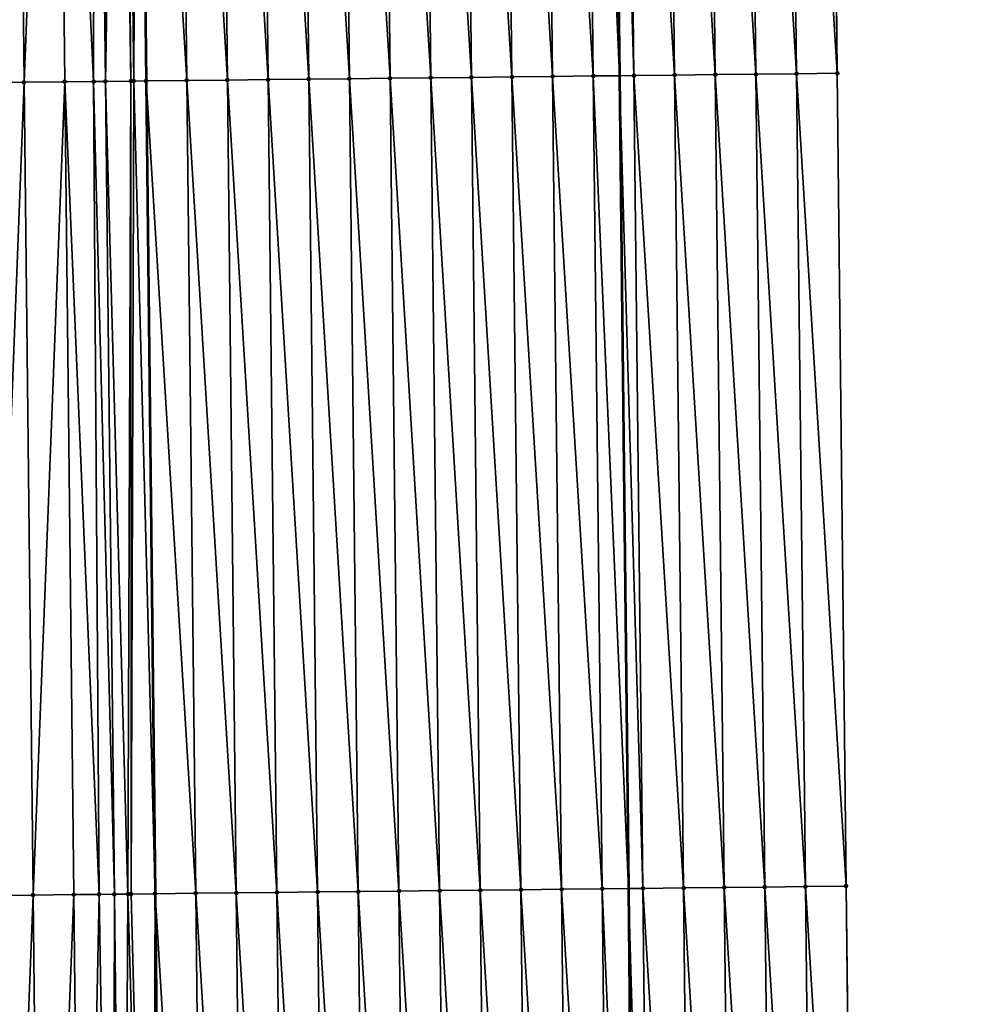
# Model space of a CAD drawing. Header units: feet. Extents: x 2007189 to 2022806, y 818621 to 837694.
# Tile 460 of 656: x 2011362 to 2011385, y 830324 to 830349. Entities that reach past the tile are written whole.
import ezdxf

# ---------------------------------------------------------------- set-up
doc = ezdxf.new("R2010")
doc.units = ezdxf.units.FT
doc.header["$MEASUREMENT"] = 0
for name, color, linetype, lineweight in [('EP_Travel Lane', 172, 'Continuous', 53), ('Road Shots', 141, 'Continuous', 100), ('Road X-Section', 40, 'Continuous', 13), ('STRIPING', 60, 'Continuous', 53)]:
    doc.layers.add(name, color=color, linetype=linetype, lineweight=lineweight)
doc.layers.add('I-77-MM17-21_SB-Surface-Border', color=7, linetype='Continuous')
doc.layers.add('I-77-MM17-21_SB-Surface-TIN', color=7, linetype='Continuous')

msp = doc.modelspace()

# ---------------------------------------------------------------- linework, layer by layer
at = {"layer": 'EP_Travel Lane'}
msp.add_polyline3d([(2011376.286244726, 830407.2611380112, 325.4877059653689), (2011376.50957257, 830387.2626822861, 325.3778508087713), (2011376.732900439, 830367.2642242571, 325.2683827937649), (2011376.956227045, 830347.2658793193, 325.1404203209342), (2011377.179553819, 830327.2675193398, 325.0149177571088), (2011377.402881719, 830307.2690585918, 324.9058943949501), (2011377.626206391, 830287.270886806, 324.7496155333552), (2011377.848202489, 830267.2633282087, 324.643390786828), (2011378.063603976, 830247.2648825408, 324.5170936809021), (2011378.27900495, 830227.2664844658, 324.3826531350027), (2011378.494408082, 830207.2678860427, 324.2824937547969), (2011378.709811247, 830187.269284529, 324.1828522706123), (2011378.925213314, 830167.2707849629, 324.0657776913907), (2011379.140614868, 830147.2723330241, 323.9405536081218), (2011379.356016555, 830127.2738687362, 323.817464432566), (2011379.571418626, 830107.2753688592, 323.7004320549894), (2011379.786820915, 830087.2768486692, 323.5868863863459), (2011380.005694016, 830067.2992518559, 323.4600912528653), (2011380.241656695, 830047.3009899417, 323.3412285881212), (2011380.477620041, 830027.3026715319, 323.2306781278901)], dxfattribs=at)
at = {"layer": 'I-77-MM17-21_SB-Surface-Border', "color": 3, "linetype": 'Continuous', "lineweight": -3}
msp.add_polyline3d([(2011381.657866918, 830407.3211415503, 325.3017839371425), (2011381.877026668, 830387.3226076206, 325.1972433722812), (2011382.096185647, 830367.3241439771, 325.0812231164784), (2011382.31534419, 830347.325720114, 324.9586972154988), (2011382.534502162, 830327.3273483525, 324.8276510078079), (2011382.753661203, 830307.3288790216, 324.7125607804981), (2011382.972818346, 830287.3305828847, 324.5691473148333), (2011383.189700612, 830267.3194933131, 324.4453421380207), (2011383.395649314, 830247.3208720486, 324.3324328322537), (2011383.601598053, 830227.3222472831, 324.2201226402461), (2011383.807547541, 830207.3235497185, 324.1202689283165), (2011383.013551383, 830187.3144252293, 324.0425291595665), (2011384.219444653, 830167.3263356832, 323.8895598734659), (2011384.425393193, 830147.3277301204, 323.7739639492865), (2011384.631340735, 830127.3292215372, 323.641804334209), (2011384.837288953, 830107.3306473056, 323.5208322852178), (2011385.043238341, 830087.3319594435, 323.4193183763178), (2011385.254342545, 830067.3622959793, 323.2959743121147), (2011385.490305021, 830047.3641058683, 323.1665361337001), (2011384.726341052, 830027.3537825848, 323.0864021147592)], dxfattribs=at)
at = {"layer": 'I-77-MM17-21_SB-Surface-TIN', "color": 128, "linetype": 'Continuous', "lineweight": -3}
for points in [[(2011370.316082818, 830347.1925688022, 325.2291385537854), (2011370.096924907, 830367.1909349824, 325.3610975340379), (2011369.09698563, 830367.1799146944, 325.3712621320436)], [(2011371.316021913, 830347.2036056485, 325.2162660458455), (2011371.096864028, 830367.2019694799, 325.3486091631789), (2011370.096924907, 830367.1909349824, 325.3610975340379)], [(2011370.316082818, 830347.1925688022, 325.2291385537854), (2011371.316021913, 830347.2036056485, 325.2162660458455), (2011370.096924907, 830367.1909349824, 325.3610975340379)], [(2011372.31596119, 830347.2146259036, 325.2061068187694), (2011372.096803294, 830367.2129907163, 325.3382894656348), (2011371.096864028, 830367.2019694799, 325.3486091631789)], [(2011371.316021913, 830347.2036056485, 325.2162660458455), (2011372.31596119, 830347.2146259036, 325.2061068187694), (2011371.096864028, 830367.2019694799, 325.3486091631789)], [(2011373.315900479, 830347.225645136, 325.1961148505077), (2011373.096742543, 830367.2240136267, 325.3276960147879), (2011372.096803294, 830367.2129907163, 325.3382894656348)], [(2011372.31596119, 830347.2146259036, 325.2061068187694), (2011373.315900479, 830347.225645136, 325.1961148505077), (2011372.096803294, 830367.2129907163, 325.3382894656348)], [(2011374.3158396, 830347.2366796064, 325.1836309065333), (2011374.096681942, 830367.2350227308, 325.3193603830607), (2011373.096742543, 830367.2240136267, 325.3276960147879)], [(2011373.315900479, 830347.225645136, 325.1961148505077), (2011374.3158396, 830347.2366796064, 325.1836309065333), (2011373.096742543, 830367.2240136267, 325.3276960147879)], [(2011375.315778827, 830347.247704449, 325.1727214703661), (2011375.096620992, 830367.2460636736, 325.3058179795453), (2011374.096681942, 830367.2350227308, 325.3193603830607)], [(2011374.3158396, 830347.2366796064, 325.1836309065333), (2011375.315778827, 830347.247704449, 325.1727214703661), (2011374.096681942, 830367.2350227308, 325.3193603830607)], [(2011376.315717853, 830347.2587476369, 325.1588119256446), (2011376.096559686, 830367.2571371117, 325.2869614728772), (2011375.096620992, 830367.2460636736, 325.3058179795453)], [(2011375.315778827, 830347.247704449, 325.1727214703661), (2011376.315717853, 830347.2587476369, 325.1588119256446), (2011375.096620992, 830367.2460636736, 325.3058179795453)], [(2011376.096559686, 830367.2571371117, 325.2869614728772), (2011376.956227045, 830347.2658793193, 325.1404203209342), (2011376.732900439, 830367.2642242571, 325.2683827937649)], [(2011376.315717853, 830347.2587476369, 325.1588119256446), (2011376.956227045, 830347.2658793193, 325.1404203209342), (2011376.096559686, 830367.2571371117, 325.2869614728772)], [(2011377.315655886, 830347.2698813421, 325.1300996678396), (2011377.096497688, 830367.2682737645, 325.2577671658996), (2011376.732900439, 830367.2642242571, 325.2683827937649)], [(2011377.315655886, 830347.2698813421, 325.1300996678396), (2011376.732900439, 830367.2642242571, 325.2683827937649), (2011376.956227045, 830347.2658793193, 325.1404203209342)], [(2011378.315594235, 830347.2809863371, 325.1060825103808), (2011378.096435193, 830367.2794557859, 325.2211535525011), (2011377.096497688, 830367.2682737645, 325.2577671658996)], [(2011377.315655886, 830347.2698813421, 325.1300996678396), (2011378.315594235, 830347.2809863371, 325.1060825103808), (2011377.096497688, 830367.2682737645, 325.2577671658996)], [(2011379.315532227, 830347.2921238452, 325.0767483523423), (2011379.096373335, 830367.2905795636, 325.1940647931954), (2011378.096435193, 830367.2794557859, 325.2211535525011)], [(2011378.315594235, 830347.2809863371, 325.1060825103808), (2011379.315532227, 830347.2921238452, 325.0767483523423), (2011378.096435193, 830367.2794557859, 325.2211535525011)], [(2011380.315469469, 830347.3033298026, 325.0362203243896), (2011380.096311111, 830367.3017367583, 325.1615111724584), (2011379.096373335, 830367.2905795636, 325.1940647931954)], [(2011379.315532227, 830347.2921238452, 325.0767483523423), (2011380.315469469, 830347.3033298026, 325.0362203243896), (2011379.096373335, 830367.2905795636, 325.1940647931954)], [(2011381.315406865, 830347.3145216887, 324.9979934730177), (2011381.096248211, 830367.312955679, 325.1188631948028), (2011380.096311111, 830367.3017367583, 325.1615111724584)], [(2011380.315469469, 830347.3033298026, 325.0362203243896), (2011381.315406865, 830347.3145216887, 324.9979934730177), (2011380.096311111, 830367.3017367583, 325.1615111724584)], [(2011382.31534419, 830347.325720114, 324.9586972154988), (2011382.096185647, 830367.3241439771, 325.0812231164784), (2011381.096248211, 830367.312955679, 325.1188631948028)], [(2011381.315406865, 830347.3145216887, 324.9979934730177), (2011382.31534419, 830347.325720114, 324.9586972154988), (2011381.096248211, 830367.312955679, 325.1188631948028)], [(2011361.31662401, 830347.0938714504, 325.241266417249), (2011362.316565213, 830347.1047159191, 325.2598543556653), (2011362.097407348, 830367.1030779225, 325.392496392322)], [(2011362.316565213, 830347.1047159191, 325.2598543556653), (2011363.09734864, 830367.1139143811, 325.4123942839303), (2011362.097407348, 830367.1030779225, 325.392496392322)], [(2011362.316565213, 830347.1047159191, 325.2598543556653), (2011363.31650656, 830347.1155473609, 325.2805726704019), (2011363.09734864, 830367.1139143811, 325.4123942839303)], [(2011364.025758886, 830347.1232408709, 325.293496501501), (2011364.069277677, 830367.1244682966, 325.4282962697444), (2011363.09734864, 830367.1139143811, 325.4123942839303)], [(2011363.31650656, 830347.1155473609, 325.2805726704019), (2011364.025758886, 830347.1232408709, 325.293496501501), (2011363.09734864, 830367.1139143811, 325.4123942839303)], [(2011364.025758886, 830347.1232408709, 325.293496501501), (2011364.316447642, 830347.1264028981, 325.2973505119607), (2011364.069277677, 830367.1244682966, 325.4282962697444)], [(2011364.316447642, 830347.1264028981, 325.2973505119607), (2011364.097289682, 830367.124773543, 325.4285793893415), (2011364.069277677, 830367.1244682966, 325.4282962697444)], [(2011364.316447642, 830347.1264028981, 325.2973505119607), (2011364.649909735, 830367.1308079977, 325.4321101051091), (2011364.097289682, 830367.124773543, 325.4285793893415)], [(2011364.316447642, 830347.1264028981, 325.2973505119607), (2011364.942180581, 830347.1332352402, 325.3014276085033), (2011364.649909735, 830367.1308079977, 325.4321101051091)], [(2011364.942180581, 830347.1332352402, 325.3014276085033), (2011364.763141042, 830367.1320479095, 325.4322681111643), (2011364.649909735, 830367.1308079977, 325.4321101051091)], [(2011365.012652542, 830347.134007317, 325.3014620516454), (2011365.097222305, 830367.135713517, 325.4315353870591), (2011364.763141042, 830367.1320479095, 325.4322681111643)], [(2011364.942180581, 830347.1332352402, 325.3014276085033), (2011365.012652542, 830347.134007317, 325.3014620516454), (2011364.763141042, 830367.1320479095, 325.4322681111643)], [(2011365.012652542, 830347.134007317, 325.3014620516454), (2011365.316380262, 830347.1373431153, 325.3002667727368), (2011365.097222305, 830367.135713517, 325.4315353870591)], [(2011366.316326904, 830347.1483787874, 325.2875998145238), (2011366.097169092, 830367.1467359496, 325.4210335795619), (2011365.097222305, 830367.135713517, 325.4315353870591)], [(2011366.316326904, 830347.1483787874, 325.2875998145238), (2011365.097222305, 830367.135713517, 325.4315353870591), (2011365.316380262, 830347.1373431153, 325.3002667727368)], [(2011367.316265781, 830347.1594355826, 325.2714650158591), (2011367.097107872, 830367.1578015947, 325.4034515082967), (2011366.097169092, 830367.1467359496, 325.4210335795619)], [(2011366.316326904, 830347.1483787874, 325.2875998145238), (2011367.316265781, 830347.1594355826, 325.2714650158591), (2011366.097169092, 830367.1467359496, 325.4210335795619)], [(2011368.316204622, 830347.1704956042, 325.2548025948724), (2011368.09704661, 830367.1688710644, 325.3852439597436), (2011367.097107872, 830367.1578015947, 325.4034515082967)], [(2011367.316265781, 830347.1594355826, 325.2714650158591), (2011368.316204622, 830347.1704956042, 325.2548025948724), (2011367.097107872, 830367.1578015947, 325.4034515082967)], [(2011369.316143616, 830347.1815417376, 325.2404113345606), (2011369.09698563, 830367.1799146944, 325.3712621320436), (2011368.09704661, 830367.1688710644, 325.3852439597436)], [(2011368.316204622, 830347.1704956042, 325.2548025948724), (2011369.316143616, 830347.1815417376, 325.2404113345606), (2011368.09704661, 830367.1688710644, 325.3852439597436)], [(2011369.316143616, 830347.1815417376, 325.2404113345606), (2011370.316082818, 830347.1925688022, 325.2291385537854), (2011369.09698563, 830367.1799146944, 325.3712621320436)], [(2011382.534502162, 830327.3273483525, 324.8276510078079), (2011382.31534419, 830347.325720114, 324.9586972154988), (2011381.315406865, 830347.3145216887, 324.9979934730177)], [(2011361.535782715, 830327.0954328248, 325.1211547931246), (2011362.316565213, 830347.1047159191, 325.2598543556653), (2011361.31662401, 830347.0938714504, 325.241266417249)], [(2011361.535782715, 830327.0954328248, 325.1211547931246), (2011362.535723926, 830327.1062765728, 325.1398605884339), (2011362.316565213, 830347.1047159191, 325.2598543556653)], [(2011362.535723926, 830327.1062765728, 325.1398605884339), (2011363.31650656, 830347.1155473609, 325.2805726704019), (2011362.316565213, 830347.1047159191, 325.2598543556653)], [(2011362.535723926, 830327.1062765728, 325.1398605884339), (2011363.53566515, 830327.1171192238, 325.1587458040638), (2011363.31650656, 830347.1155473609, 325.2805726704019)], [(2011364.161176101, 830327.1239110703, 325.1690467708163), (2011364.025758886, 830347.1232408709, 325.293496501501), (2011363.31650656, 830347.1155473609, 325.2805726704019)], [(2011363.53566515, 830327.1171192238, 325.1587458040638), (2011364.161176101, 830327.1239110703, 325.1690467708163), (2011363.31650656, 830347.1155473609, 325.2805726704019)], [(2011364.535606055, 830327.1279909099, 325.1728827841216), (2011364.316447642, 830347.1264028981, 325.2973505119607), (2011364.025758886, 830347.1232408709, 325.293496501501)], [(2011364.161176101, 830327.1239110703, 325.1690467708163), (2011364.535606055, 830327.1279909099, 325.1728827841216), (2011364.025758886, 830347.1232408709, 325.293496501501)], [(2011364.867705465, 830327.1316209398, 325.1744162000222), (2011364.942180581, 830347.1332352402, 325.3014276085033), (2011364.316447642, 830347.1264028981, 325.2973505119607)], [(2011364.535606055, 830327.1279909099, 325.1728827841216), (2011364.867705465, 830327.1316209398, 325.1744162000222), (2011364.316447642, 830347.1264028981, 325.2973505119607)], [(2011364.867705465, 830327.1316209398, 325.1744162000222), (2011364.948748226, 830327.1325083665, 325.174531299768), (2011364.942180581, 830347.1332352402, 325.3014276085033)], [(2011364.948748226, 830327.1325083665, 325.174531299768), (2011365.012652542, 830347.134007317, 325.3014620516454), (2011364.942180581, 830347.1332352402, 325.3014276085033)], [(2011364.948748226, 830327.1325083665, 325.174531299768), (2011365.535538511, 830327.1389461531, 325.1733417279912), (2011365.012652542, 830347.134007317, 325.3014620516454)], [(2011365.012652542, 830347.134007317, 325.3014620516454), (2011365.535538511, 830327.1389461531, 325.1733417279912), (2011365.316380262, 830347.1373431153, 325.3002667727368)], [(2011366.535485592, 830327.1499416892, 325.1672384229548), (2011366.316326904, 830347.1483787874, 325.2875998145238), (2011365.316380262, 830347.1373431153, 325.3002667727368)], [(2011366.535485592, 830327.1499416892, 325.1672384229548), (2011365.316380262, 830347.1373431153, 325.3002667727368), (2011365.535538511, 830327.1389461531, 325.1733417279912)], [(2011367.535424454, 830327.1609998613, 325.1508784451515), (2011367.316265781, 830347.1594355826, 325.2714650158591), (2011366.316326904, 830347.1483787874, 325.2875998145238)], [(2011366.535485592, 830327.1499416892, 325.1672384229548), (2011367.535424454, 830327.1609998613, 325.1508784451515), (2011366.316326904, 830347.1483787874, 325.2875998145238)], [(2011368.535363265, 830327.172062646, 325.1337641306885), (2011368.316204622, 830347.1704956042, 325.2548025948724), (2011367.316265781, 830347.1594355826, 325.2714650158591)], [(2011367.535424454, 830327.1609998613, 325.1508784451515), (2011368.535363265, 830327.172062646, 325.1337641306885), (2011367.316265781, 830347.1594355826, 325.2714650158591)], [(2011369.535302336, 830327.1831016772, 325.1205343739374), (2011369.316143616, 830347.1815417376, 325.2404113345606), (2011368.316204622, 830347.1704956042, 325.2548025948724)], [(2011368.535363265, 830327.172062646, 325.1337641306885), (2011369.535302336, 830327.1831016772, 325.1205343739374), (2011368.316204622, 830347.1704956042, 325.2548025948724)], [(2011370.535241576, 830327.194125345, 325.1098170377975), (2011370.316082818, 830347.1925688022, 325.2291385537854), (2011369.316143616, 830347.1815417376, 325.2404113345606)], [(2011369.535302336, 830327.1831016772, 325.1205343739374), (2011370.535241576, 830327.194125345, 325.1098170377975), (2011369.316143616, 830347.1815417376, 325.2404113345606)], [(2011371.535180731, 830327.2051567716, 325.0978308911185), (2011371.316021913, 830347.2036056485, 325.2162660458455), (2011370.316082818, 830347.1925688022, 325.2291385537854)], [(2011370.535241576, 830327.194125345, 325.1098170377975), (2011371.535180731, 830327.2051567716, 325.0978308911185), (2011370.316082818, 830347.1925688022, 325.2291385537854)], [(2011372.53511998, 830327.2161796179, 325.0872478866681), (2011372.31596119, 830347.2146259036, 325.2061068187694), (2011371.316021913, 830347.2036056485, 325.2162660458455)], [(2011371.535180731, 830327.2051567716, 325.0978308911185), (2011372.53511998, 830327.2161796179, 325.0872478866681), (2011371.316021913, 830347.2036056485, 325.2162660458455)], [(2011373.53505926, 830327.2271995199, 325.0771464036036), (2011373.315900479, 830347.225645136, 325.1961148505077), (2011372.31596119, 830347.2146259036, 325.2061068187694)], [(2011372.53511998, 830327.2161796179, 325.0872478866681), (2011373.53505926, 830327.2271995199, 325.0771464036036), (2011372.31596119, 830347.2146259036, 325.2061068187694)], [(2011374.534998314, 830327.2382402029, 325.0636465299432), (2011374.3158396, 830347.2366796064, 325.1836309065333), (2011373.315900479, 830347.225645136, 325.1961148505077)], [(2011373.53505926, 830327.2271995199, 325.0771464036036), (2011374.534998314, 830327.2382402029, 325.0636465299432), (2011373.315900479, 830347.225645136, 325.1961148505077)], [(2011375.534937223, 830327.2492940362, 325.0479960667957), (2011375.315778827, 830347.247704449, 325.1727214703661), (2011374.3158396, 830347.2366796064, 325.1836309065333)], [(2011374.534998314, 830327.2382402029, 325.0636465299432), (2011375.534937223, 830327.2492940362, 325.0479960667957), (2011374.3158396, 830347.2366796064, 325.1836309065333)], [(2011376.534875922, 830327.2603670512, 325.0292087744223), (2011376.315717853, 830347.2587476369, 325.1588119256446), (2011375.315778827, 830347.247704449, 325.1727214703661)], [(2011375.534937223, 830327.2492940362, 325.0479960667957), (2011376.534875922, 830327.2603670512, 325.0292087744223), (2011375.315778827, 830347.247704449, 325.1727214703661)], [(2011376.315717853, 830347.2587476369, 325.1588119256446), (2011377.179553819, 830327.2675193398, 325.0149177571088), (2011376.956227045, 830347.2658793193, 325.1404203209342)], [(2011376.534875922, 830327.2603670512, 325.0292087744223), (2011377.179553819, 830327.2675193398, 325.0149177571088), (2011376.315717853, 830347.2587476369, 325.1588119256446)], [(2011377.534814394, 830327.2714607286, 325.007042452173), (2011377.315655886, 830347.2698813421, 325.1300996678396), (2011376.956227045, 830347.2658793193, 325.1404203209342)], [(2011377.534814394, 830327.2714607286, 325.007042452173), (2011376.956227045, 830347.2658793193, 325.1404203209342), (2011377.179553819, 830327.2675193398, 325.0149177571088)], [(2011378.534751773, 830327.2826541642, 324.9685621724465), (2011378.315594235, 830347.2809863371, 325.1060825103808), (2011377.315655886, 830347.2698813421, 325.1300996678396)], [(2011377.534814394, 830327.2714607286, 325.007042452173), (2011378.534751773, 830327.2826541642, 324.9685621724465), (2011377.315655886, 830347.2698813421, 325.1300996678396)], [(2011379.534689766, 830327.29379161, 324.9392381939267), (2011379.315532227, 830347.2921238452, 325.0767483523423), (2011378.315594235, 830347.2809863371, 325.1060825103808)], [(2011378.534751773, 830327.2826541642, 324.9685621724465), (2011379.534689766, 830327.29379161, 324.9392381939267), (2011378.315594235, 830347.2809863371, 325.1060825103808)], [(2011380.534627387, 830327.3049629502, 324.9043713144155), (2011380.315469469, 830347.3033298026, 325.0362203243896), (2011379.315532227, 830347.2921238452, 325.0767483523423)], [(2011379.534689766, 830327.29379161, 324.9392381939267), (2011380.534627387, 830327.3049629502, 324.9043713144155), (2011379.315532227, 830347.2921238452, 325.0767483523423)], [(2011381.534564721, 830327.316160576, 324.8652058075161), (2011381.315406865, 830347.3145216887, 324.9979934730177), (2011380.315469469, 830347.3033298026, 325.0362203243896)], [(2011380.534627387, 830327.3049629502, 324.9043713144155), (2011381.534564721, 830327.316160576, 324.8652058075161), (2011380.315469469, 830347.3033298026, 325.0362203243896)], [(2011381.534564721, 830327.316160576, 324.8652058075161), (2011382.534502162, 830327.3273483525, 324.8276510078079), (2011381.315406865, 830347.3145216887, 324.9979934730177)], [(2011372.754279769, 830307.2176419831, 324.9833277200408), (2011372.53511998, 830327.2161796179, 325.0872478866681), (2011371.535180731, 830327.2051567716, 325.0978308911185)], [(2011373.754218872, 830307.2286781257, 324.970570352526), (2011373.53505926, 830327.2271995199, 325.0771464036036), (2011372.53511998, 830327.2161796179, 325.0872478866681)], [(2011372.754279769, 830307.2176419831, 324.9833277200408), (2011373.754218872, 830307.2286781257, 324.970570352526), (2011372.53511998, 830327.2161796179, 325.0872478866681)], [(2011374.754158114, 830307.239701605, 324.9598838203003), (2011374.534998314, 830327.2382402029, 325.0636465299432), (2011373.53505926, 830327.2271995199, 325.0771464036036)], [(2011373.754218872, 830307.2286781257, 324.970570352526), (2011374.754158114, 830307.239701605, 324.9598838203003), (2011373.53505926, 830327.2271995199, 325.0771464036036)], [(2011375.754097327, 830307.2507276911, 324.9487710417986), (2011375.534937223, 830327.2492940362, 325.0479960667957), (2011374.534998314, 830327.2382402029, 325.0636465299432)], [(2011374.754158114, 830307.239701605, 324.9598838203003), (2011375.754097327, 830307.2507276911, 324.9487710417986), (2011374.534998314, 830327.2382402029, 325.0636465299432)], [(2011376.754035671, 830307.2618330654, 324.9246918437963), (2011376.534875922, 830327.2603670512, 325.0292087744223), (2011375.534937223, 830327.2492940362, 325.0479960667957)], [(2011375.754097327, 830307.2507276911, 324.9487710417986), (2011376.754035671, 830307.2618330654, 324.9246918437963), (2011375.534937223, 830327.2492940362, 325.0479960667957)], [(2011376.534875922, 830327.2603670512, 325.0292087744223), (2011377.402881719, 830307.2690585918, 324.9058943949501), (2011377.179553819, 830327.2675193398, 325.0149177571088)], [(2011376.754035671, 830307.2618330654, 324.9246918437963), (2011377.402881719, 830307.2690585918, 324.9058943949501), (2011376.534875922, 830327.2603670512, 325.0292087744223)], [(2011377.753973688, 830307.2729683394, 324.8957230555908), (2011377.534814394, 830327.2714607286, 325.007042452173), (2011377.179553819, 830327.2675193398, 325.0149177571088)], [(2011377.753973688, 830307.2729683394, 324.8957230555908), (2011377.179553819, 830327.2675193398, 325.0149177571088), (2011377.402881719, 830307.2690585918, 324.9058943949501)], [(2011378.753911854, 830307.2840899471, 324.8689891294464), (2011378.534751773, 830327.2826541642, 324.9685621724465), (2011377.534814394, 830327.2714607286, 325.007042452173)], [(2011377.753973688, 830307.2729683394, 324.8957230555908), (2011378.753911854, 830307.2840899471, 324.8689891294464), (2011377.534814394, 830327.2714607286, 325.007042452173)], [(2011379.753849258, 830307.2952811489, 324.8308741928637), (2011379.534689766, 830327.29379161, 324.9392381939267), (2011378.534751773, 830327.2826541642, 324.9685621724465)], [(2011378.753911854, 830307.2840899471, 324.8689891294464), (2011379.753849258, 830307.2952811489, 324.8308741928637), (2011378.534751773, 830327.2826541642, 324.9685621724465)], [(2011380.753786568, 830307.3064809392, 324.7913547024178), (2011380.534627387, 830327.3049629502, 324.9043713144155), (2011379.534689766, 830327.29379161, 324.9392381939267)], [(2011379.753849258, 830307.2952811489, 324.8308741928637), (2011380.753786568, 830307.3064809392, 324.7913547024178), (2011379.534689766, 830327.29379161, 324.9392381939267)], [(2011381.75372385, 830307.3176831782, 324.751434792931), (2011381.534564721, 830327.316160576, 324.8652058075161), (2011380.534627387, 830327.3049629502, 324.9043713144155)], [(2011380.753786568, 830307.3064809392, 324.7913547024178), (2011381.75372385, 830307.3176831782, 324.751434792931), (2011380.534627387, 830327.3049629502, 324.9043713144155)], [(2011382.753661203, 830307.3288790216, 324.7125607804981), (2011382.534502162, 830327.3273483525, 324.8276510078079), (2011381.534564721, 830327.316160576, 324.8652058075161)], [(2011381.75372385, 830307.3176831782, 324.751434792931), (2011382.753661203, 830307.3288790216, 324.7125607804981), (2011381.534564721, 830327.316160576, 324.8652058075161)], [(2011361.754942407, 830307.0969041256, 325.0157733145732), (2011362.535723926, 830327.1062765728, 325.1398605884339), (2011361.535782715, 830327.0954328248, 325.1211547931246)], [(2011361.754942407, 830307.0969041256, 325.0157733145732), (2011362.754883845, 830307.1077271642, 325.0378658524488), (2011362.535723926, 830327.1062765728, 325.1398605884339)], [(2011362.754883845, 830307.1077271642, 325.0378658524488), (2011363.53566515, 830327.1171192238, 325.1587458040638), (2011362.535723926, 830327.1062765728, 325.1398605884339)], [(2011362.754883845, 830307.1077271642, 325.0378658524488), (2011363.754825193, 830307.1185584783, 325.0586050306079), (2011363.53566515, 830327.1171192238, 325.1587458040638)], [(2011363.754825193, 830307.1185584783, 325.0586050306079), (2011364.161176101, 830327.1239110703, 325.1690467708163), (2011363.53566515, 830327.1171192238, 325.1587458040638)], [(2011363.754825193, 830307.1185584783, 325.0586050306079), (2011364.488749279, 830307.1265245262, 325.0711748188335), (2011364.161176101, 830327.1239110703, 325.1690467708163)], [(2011364.488749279, 830307.1265245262, 325.0711748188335), (2011364.535606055, 830327.1279909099, 325.1728827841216), (2011364.161176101, 830327.1239110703, 325.1690467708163)], [(2011364.488749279, 830307.1265245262, 325.0711748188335), (2011364.754766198, 830307.1294210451, 325.0742333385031), (2011364.535606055, 830327.1279909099, 325.1728827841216)], [(2011364.754766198, 830307.1294210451, 325.0742333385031), (2011364.867705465, 830327.1316209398, 325.1744162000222), (2011364.535606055, 830327.1279909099, 325.1728827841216)], [(2011364.754766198, 830307.1294210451, 325.0742333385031), (2011365.453167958, 830307.1370570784, 325.077112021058), (2011364.867705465, 830327.1316209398, 325.1744162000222)], [(2011365.453167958, 830307.1370570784, 325.077112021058), (2011364.948748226, 830327.1325083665, 325.174531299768), (2011364.867705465, 830327.1316209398, 325.1744162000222)], [(2011365.453167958, 830307.1370570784, 325.077112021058), (2011365.535538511, 830327.1389461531, 325.1733417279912), (2011364.948748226, 830327.1325083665, 325.174531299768)], [(2011365.453167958, 830307.1370570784, 325.077112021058), (2011365.754698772, 830307.1403656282, 325.0764355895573), (2011365.535538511, 830327.1389461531, 325.1733417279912)], [(2011366.754645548, 830307.1513889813, 325.065783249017), (2011366.535485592, 830327.1499416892, 325.1672384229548), (2011365.535538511, 830327.1389461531, 325.1733417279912)], [(2011366.754645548, 830307.1513889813, 325.065783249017), (2011365.535538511, 830327.1389461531, 325.1733417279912), (2011365.754698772, 830307.1403656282, 325.0764355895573)], [(2011367.754584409, 830307.1624471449, 325.0494246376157), (2011367.535424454, 830327.1609998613, 325.1508784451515), (2011366.535485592, 830327.1499416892, 325.1672384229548)], [(2011366.754645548, 830307.1513889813, 325.065783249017), (2011367.754584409, 830307.1624471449, 325.0494246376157), (2011366.535485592, 830327.1499416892, 325.1672384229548)], [(2011368.75452324, 830307.1735080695, 325.0326145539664), (2011368.535363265, 830327.172062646, 325.1337641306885), (2011367.535424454, 830327.1609998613, 325.1508784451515)], [(2011367.754584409, 830307.1624471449, 325.0494246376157), (2011368.75452324, 830307.1735080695, 325.0326145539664), (2011367.535424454, 830327.1609998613, 325.1508784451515)], [(2011369.754462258, 830307.1845520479, 325.0185757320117), (2011369.535302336, 830327.1831016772, 325.1205343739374), (2011368.535363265, 830327.172062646, 325.1337641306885)], [(2011368.75452324, 830307.1735080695, 325.0326145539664), (2011369.754462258, 830307.1845520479, 325.0185757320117), (2011368.535363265, 830327.172062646, 325.1337641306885)], [(2011370.754401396, 830307.1955849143, 325.0063541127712), (2011370.535241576, 830327.194125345, 325.1098170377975), (2011369.535302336, 830327.1831016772, 325.1205343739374)], [(2011369.754462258, 830307.1845520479, 325.0185757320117), (2011370.754401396, 830307.1955849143, 325.0063541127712), (2011369.535302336, 830327.1831016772, 325.1205343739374)], [(2011371.754340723, 830307.2066006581, 324.9969326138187), (2011371.535180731, 830327.2051567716, 325.0978308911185), (2011370.535241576, 830327.194125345, 325.1098170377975)], [(2011370.754401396, 830307.1955849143, 325.0063541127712), (2011371.754340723, 830307.2066006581, 324.9969326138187), (2011370.535241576, 830327.194125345, 325.1098170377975)], [(2011371.754340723, 830307.2066006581, 324.9969326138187), (2011372.754279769, 830307.2176419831, 324.9833277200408), (2011371.535180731, 830327.2051567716, 325.0978308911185)]]:
    msp.add_3dface(points, dxfattribs=at)
at = {"layer": 'Road Shots', "lineweight": 100}
for p in [(2011382.31534419, 830347.325720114, 324.9586972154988), (2011362.316565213, 830347.1047159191, 325.2598543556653), (2011363.31650656, 830347.1155473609, 325.2805726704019), (2011364.025758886, 830347.1232408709, 325.293496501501), (2011364.316447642, 830347.1264028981, 325.2973505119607), (2011364.942180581, 830347.1332352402, 325.3014276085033), (2011365.012652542, 830347.134007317, 325.3014620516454), (2011365.316387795, 830347.1373431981, 325.3002667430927), (2011366.316326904, 830347.1483787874, 325.2875998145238), (2011367.316265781, 830347.1594355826, 325.2714650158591), (2011368.316204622, 830347.1704956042, 325.2548025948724), (2011369.316143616, 830347.1815417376, 325.2404113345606), (2011370.316082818, 830347.1925688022, 325.2291385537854), (2011371.316021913, 830347.2036056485, 325.2162660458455), (2011372.31596119, 830347.2146259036, 325.2061068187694), (2011373.315900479, 830347.225645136, 325.1961148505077), (2011374.3158396, 830347.2366796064, 325.1836309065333), (2011375.315778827, 830347.247704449, 325.1727214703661), (2011376.315717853, 830347.2587476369, 325.1588119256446), (2011377.315655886, 830347.2698813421, 325.1300996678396), (2011378.315594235, 830347.2809863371, 325.1060825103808), (2011379.315532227, 830347.2921238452, 325.0767483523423), (2011380.315469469, 830347.3033298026, 325.0362203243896), (2011381.315406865, 830347.3145216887, 324.9979934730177), (2011372.53511998, 830327.2161796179, 325.0872478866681), (2011373.53505926, 830327.2271995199, 325.0771464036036), (2011374.534998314, 830327.2382402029, 325.0636465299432), (2011375.534937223, 830327.2492940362, 325.0479960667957), (2011376.534875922, 830327.2603670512, 325.0292087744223), (2011377.534814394, 830327.2714607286, 325.007042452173), (2011378.534751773, 830327.2826541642, 324.9685621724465), (2011379.534689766, 830327.29379161, 324.9392381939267), (2011380.534627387, 830327.3049629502, 324.9043713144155), (2011381.534564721, 830327.316160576, 324.8652058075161), (2011382.534502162, 830327.3273483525, 324.8276510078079), (2011362.535723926, 830327.1062765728, 325.1398605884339), (2011363.53566515, 830327.1171192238, 325.1587458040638), (2011364.161176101, 830327.1239110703, 325.1690467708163), (2011364.535606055, 830327.1279909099, 325.1728827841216), (2011364.867705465, 830327.1316209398, 325.1744162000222), (2011364.948748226, 830327.1325083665, 325.174531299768), (2011365.535546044, 830327.1389462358, 325.173341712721), (2011366.535485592, 830327.1499416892, 325.1672384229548), (2011367.535424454, 830327.1609998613, 325.1508784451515), (2011368.535363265, 830327.172062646, 325.1337641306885), (2011369.535302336, 830327.1831016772, 325.1205343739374), (2011370.535241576, 830327.194125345, 325.1098170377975), (2011371.535180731, 830327.2051567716, 325.0978308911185)]:
    msp.add_point(p, dxfattribs=at)
at = {"layer": 'Road X-Section', "extrusion": (-0.01095792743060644, 0.9999212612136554, 0.006115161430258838), "elevation": 808243.3509075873, "flags": 128}
msp.add_lwpolyline([(-2020360.603526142, -4617.666208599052), (-2020359.603526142, -4617.626911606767), (-2020358.603526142, -4617.588684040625), (-2020357.603526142, -4617.548155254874), (-2020356.603526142, -4617.518820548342), (-2020355.603526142, -4617.494802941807), (-2020354.603526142, -4617.466090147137), (-2020353.603526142, -4617.452180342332), (-2020352.603526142, -4617.441270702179), (-2020351.603526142, -4617.428786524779), (-2020350.603526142, -4617.418794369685), (-2020349.603526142, -4617.408634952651), (-2020348.603526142, -4617.39576220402), (-2020347.603526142, -4617.384489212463), (-2020346.603526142, -4617.370097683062), (-2020345.603526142, -4617.353434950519), (-2020344.603526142, -4617.337299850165), (-2020343.603526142, -4617.324632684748), (-2020343.299772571, -4617.323437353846), (-2020343.22929638, -4617.323471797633), (-2020342.603526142, -4617.327548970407), (-2020342.31282019, -4617.331403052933), (-2020341.603526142, -4617.344327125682), (-2020340.603526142, -4617.365045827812), (-2020339.603526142, -4617.383634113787), (-2020338.603526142, -4617.399941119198), (-2020337.603526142, -4617.416026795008), (-2020336.603526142, -4617.434752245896), (-2020335.603526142, -4617.452737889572), (-2020334.603526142, -4617.468360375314), (-2020333.603526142, -4617.480324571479), (-2020332.603526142, -4617.494139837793), (-2020331.603526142, -4617.516483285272), (-2020330.603526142, -4617.542587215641), (-2020329.603526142, -4617.565525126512), (-2020328.603526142, -4617.582809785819), (-2020327.603526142, -4617.598873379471), (-2020326.603526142, -4617.614647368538), (-2020325.603526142, -4617.628937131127), (-2020324.603526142, -4617.643832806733), (-2020323.603526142, -4617.659143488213), (-2020322.603526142, -4617.674586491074), (-2020321.603526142, -4617.689294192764), (-2020320.603526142, -4617.704280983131), (-2020319.603526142, -4617.72709724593), (-2020318.603526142, -4617.757298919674), (-2020317.630343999, -4617.791780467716)], dxfattribs=at)
at = {"layer": 'Road X-Section', "extrusion": (-0.01095792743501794, 0.9999212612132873, 0.006115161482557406), "elevation": 808223.3508984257, "flags": 128}
msp.add_lwpolyline([(-2020360.60352972, -4617.674993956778), (-2020359.60352972, -4617.637438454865), (-2020358.60352972, -4617.598272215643), (-2020357.60352972, -4617.563404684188), (-2020356.60352972, -4617.534080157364), (-2020355.60352972, -4617.495599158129), (-2020354.60352972, -4617.473432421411), (-2020353.60352972, -4617.454644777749), (-2020352.60352972, -4617.438994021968), (-2020351.60352972, -4617.425493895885), (-2020350.60352972, -4617.415392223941), (-2020349.60352972, -4617.40480902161), (-2020348.60352972, -4617.392822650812), (-2020347.60352972, -4617.382105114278), (-2020346.60352972, -4617.368875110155), (-2020345.60352972, -4617.351760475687), (-2020344.60352972, -4617.335400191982), (-2020343.60352972, -4617.329296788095), (-2020343.016696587, -4617.328107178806), (-2020342.935648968, -4617.328222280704), (-2020342.60352972, -4617.329755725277), (-2020342.22907754, -4617.333591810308), (-2020341.60352972, -4617.34389296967), (-2020340.60352972, -4617.362778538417), (-2020339.60352972, -4617.381484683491), (-2020338.60352972, -4617.39942947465), (-2020337.60352972, -4617.416753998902), (-2020336.60352972, -4617.435930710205), (-2020335.60352972, -4617.454917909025), (-2020334.60352972, -4617.471610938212), (-2020333.60352972, -4617.486672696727), (-2020332.60352972, -4617.503998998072), (-2020331.60352972, -4617.523424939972), (-2020330.60352972, -4617.541200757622), (-2020329.60352972, -4617.559321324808), (-2020328.60352972, -4617.578802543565), (-2020327.60352972, -4617.596313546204), (-2020326.60352972, -4617.611889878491), (-2020325.60352972, -4617.62664900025), (-2020324.60352972, -4617.641202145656), (-2020323.60352972, -4617.656460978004), (-2020322.60352972, -4617.671441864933), (-2020321.60352972, -4617.684437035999), (-2020320.60352972, -4617.70019944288), (-2020319.60352972, -4617.72712399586), (-2020318.60352972, -4617.759297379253), (-2020317.794410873, -4617.787924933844)], dxfattribs=at)
at = {"layer": 'STRIPING'}
msp.add_polyline3d([(2011364.658902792, 830407.1327826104, 325.6403873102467), (2011364.878062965, 830387.1342100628, 325.5421750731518), (2011365.097222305, 830367.135713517, 325.4315353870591), (2011365.316380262, 830347.1373431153, 325.3002667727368), (2011365.535538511, 830327.1389461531, 325.1733417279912), (2011365.754698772, 830307.1403656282, 325.0764355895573), (2011365.973854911, 830287.1421611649, 324.918030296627), (2011366.190616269, 830267.1423132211, 324.8082285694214), (2011366.396562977, 830247.1438855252, 324.6621982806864), (2011366.60251089, 830227.1453408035, 324.5361920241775), (2011366.80845945, 830207.146733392, 324.4209124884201), (2011367.014409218, 830187.1480084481, 324.3257418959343), (2011367.220357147, 830167.1494622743, 324.1999841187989), (2011367.426305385, 830147.150886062, 324.0793661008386), (2011367.632253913, 830127.1522816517, 323.9635761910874), (2011367.838202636, 830107.1536583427, 323.8510151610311), (2011368.044152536, 830087.1549206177, 323.7580331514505), (2011368.255544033, 830067.1595419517, 323.6173346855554), (2011368.491506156, 830047.1613818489, 323.4834762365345), (2011368.727469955, 830027.1630796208, 323.3705514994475)], dxfattribs=at)

doc.saveas('drawing.dxf')
